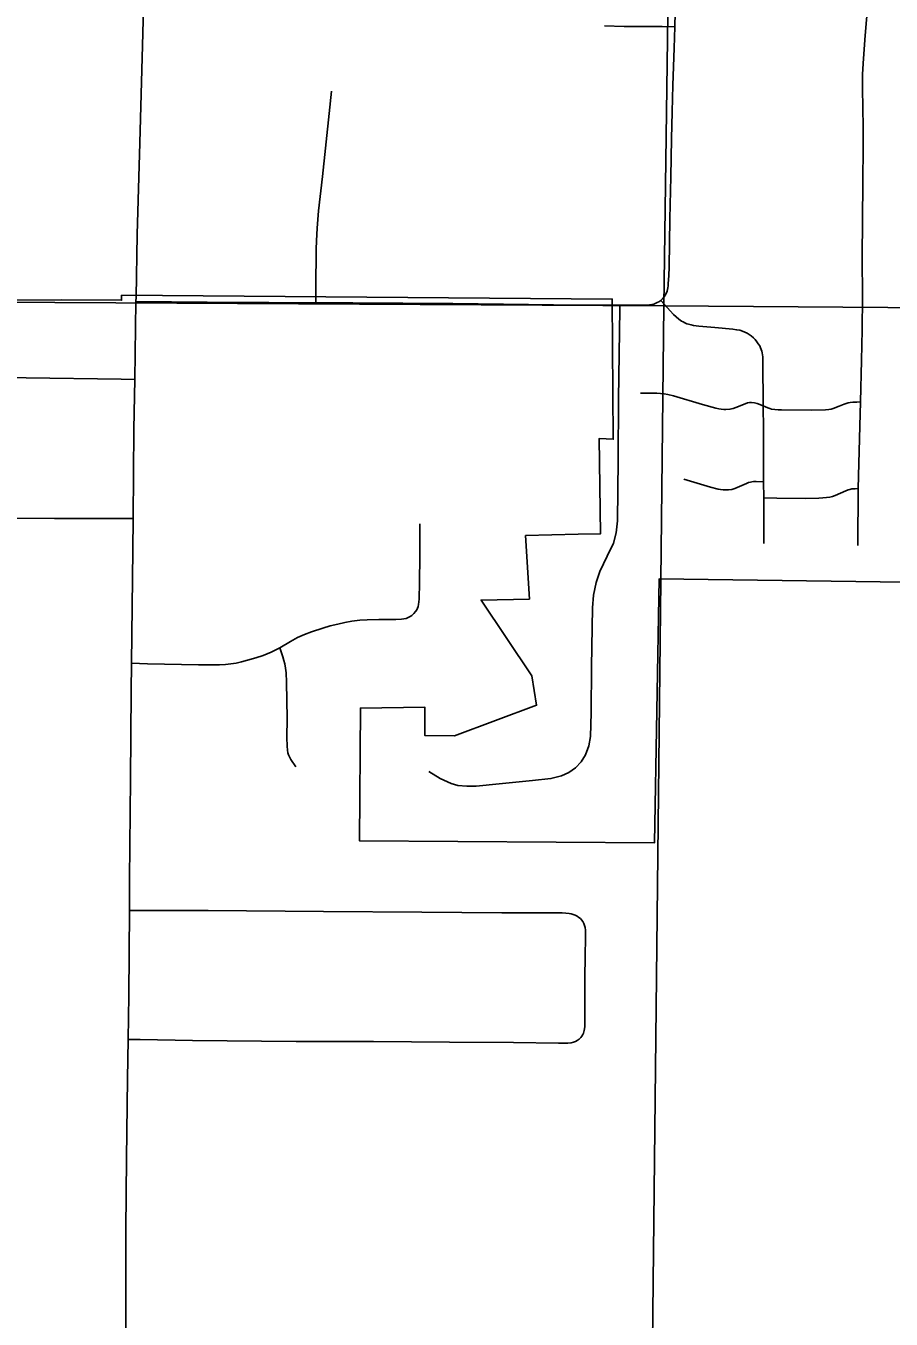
# Model space of a CAD drawing. Extents: x 0 to 34, y 0 to 22.
# Drawn here: x 4.0719 to 4.2769, y 15.0093 to 15.3156 of the extents above; entities that cross this region are included whole.
import ezdxf

# ---------------------------------------------------------------- set-up
doc = ezdxf.new("R2010")
doc.units = 0
for name, color, linetype in [('GM_X_City_Street', 7, 'Continuous'), ('GM_X_Corporation', 7, 'Continuous'), ('GM_X_State_Route', 7, 'Continuous'), ('GM_X_Township_Road', 7, 'Continuous')]:
    doc.layers.add(name, color=color, linetype=linetype)

msp = doc.modelspace()

# ---------------------------------------------------------------- linework, layer by layer
at = {"layer": 'GM_X_City_Street'}
msp.add_line((4.24671, 15.2038), (4.24669, 15.20765), dxfattribs=at)
for points in [[(4.26901, 15.19253), (4.26912, 15.20603), (4.26949, 15.22078), (4.26964, 15.22654), (4.2699, 15.23638), (4.27007, 15.2436), (4.27015, 15.25133), (4.27007, 15.26083), (4.27018, 15.27843), (4.27029, 15.28713), (4.2703, 15.29064), (4.27022, 15.29718), (4.27014, 15.29981), (4.27008, 15.30224), (4.27013, 15.30417), (4.27034, 15.30787), (4.27075, 15.3133), (4.2719, 15.32728)], [(4.22237, 15.25059), (4.22272, 15.25097), (4.22311, 15.25144), (4.22336, 15.25179), (4.22352, 15.25208), (4.22383, 15.25275), (4.22395, 15.25319), (4.22403, 15.25358), (4.22408, 15.25405), (4.22412, 15.25454), (4.22423, 15.2565), (4.22429, 15.25845), (4.22449, 15.26993), (4.22468, 15.27986), (4.22485, 15.28882), (4.22501, 15.29524), (4.22522, 15.30157), (4.2255, 15.31033), (4.22565, 15.31542), (4.22586, 15.32225)], [(4.20903, 15.31559), (4.21369, 15.31547), (4.22268, 15.31543), (4.22565, 15.31542)], [(4.1406, 15.25003), (4.14063, 15.25347), (4.14071, 15.26269), (4.14077, 15.2647), (4.14095, 15.2677), (4.14128, 15.27181), (4.14218, 15.27996), (4.14376, 15.29485), (4.14436, 15.30015)], [(4.16739, 15.13901), (4.17006, 15.13735), (4.17267, 15.13614), (4.1743, 15.13567), (4.17642, 15.13549), (4.17864, 15.13552), (4.18407, 15.13604), (4.19195, 15.13683), (4.19632, 15.13733), (4.19881, 15.13797), (4.20059, 15.13873), (4.20217, 15.13987), (4.2035, 15.1413), (4.20454, 15.14295), (4.20532, 15.14507), (4.20566, 15.14728), (4.20583, 15.15292), (4.20596, 15.1638), (4.20617, 15.17775), (4.20642, 15.1808), (4.20702, 15.18378), (4.20789, 15.18637), (4.2096, 15.18998), (4.2111, 15.19311), (4.21176, 15.19557), (4.21206, 15.19839), (4.21224, 15.21272), (4.21232, 15.22731), (4.21264, 15.24849), (4.21265, 15.24945)], [(4.24661, 15.22559), (4.24654, 15.23615), (4.24652, 15.23675), (4.24651, 15.23724), (4.24646, 15.23771), (4.24636, 15.2382), (4.24626, 15.23858), (4.24613, 15.23897), (4.24599, 15.23934), (4.24576, 15.23979), (4.24543, 15.24033), (4.24511, 15.24081), (4.24467, 15.24135), (4.24427, 15.24173), (4.24377, 15.24218), (4.2433, 15.2425), (4.24276, 15.24283), (4.24221, 15.24309), (4.24172, 15.24331), (4.24103, 15.2435), (4.24031, 15.24365), (4.23939, 15.24378), (4.23517, 15.24418), (4.23137, 15.2445), (4.23012, 15.24466), (4.2295, 15.24478), (4.22894, 15.24493), (4.22853, 15.24507), (4.22807, 15.24526), (4.2276, 15.24548), (4.22726, 15.24569), (4.22662, 15.24614), (4.22598, 15.24667), (4.22536, 15.24727), (4.22237, 15.25059)], [(4.2175, 15.22858), (4.22044, 15.22861), (4.22143, 15.22859), (4.22229, 15.22855), (4.22312, 15.22847), (4.22398, 15.22831), (4.22538, 15.22798), (4.23224, 15.22597), (4.23541, 15.22504), (4.23609, 15.2249), (4.23666, 15.22482), (4.23724, 15.22475), (4.23777, 15.22473), (4.2387, 15.22482), (4.23946, 15.22498), (4.24014, 15.22521), (4.24236, 15.22609), (4.24287, 15.2263), (4.24334, 15.2264), (4.24386, 15.22642), (4.24452, 15.22636), (4.24513, 15.2262), (4.24661, 15.22559)], [(4.24661, 15.22559), (4.24768, 15.22515), (4.24816, 15.22498), (4.24859, 15.22486), (4.24939, 15.22471), (4.25015, 15.22466), (4.25093, 15.22464), (4.25812, 15.22462), (4.26134, 15.2247), (4.26214, 15.22476), (4.26272, 15.22486), (4.26341, 15.22507), (4.26395, 15.22528), (4.26463, 15.22554), (4.2658, 15.22602), (4.26627, 15.22618), (4.26674, 15.22631), (4.26721, 15.22639), (4.26779, 15.22647), (4.26881, 15.22651), (4.26964, 15.22654)], [(4.24669, 15.20765), (4.24666, 15.21128), (4.24664, 15.22008), (4.24661, 15.22559)], [(4.22779, 15.20822), (4.23415, 15.20632), (4.23596, 15.20586), (4.23651, 15.20576), (4.23711, 15.20569), (4.23781, 15.20568), (4.2384, 15.20572), (4.23914, 15.20582), (4.23985, 15.20601), (4.24265, 15.20724), (4.24313, 15.20742), (4.2436, 15.20757), (4.24393, 15.20763), (4.24428, 15.20767), (4.24491, 15.20769), (4.24669, 15.20765)], [(4.24671, 15.2038), (4.24981, 15.20377), (4.25665, 15.20368), (4.2598, 15.20375), (4.26075, 15.20379), (4.26161, 15.20387), (4.26236, 15.20399), (4.26298, 15.20416), (4.26362, 15.20437), (4.26615, 15.20548), (4.26669, 15.20568), (4.26714, 15.20583), (4.26761, 15.20593), (4.26794, 15.20597), (4.26835, 15.20599), (4.26912, 15.20603)], [(4.24677, 15.19298), (4.24673, 15.20132), (4.24671, 15.2038)]]:
    msp.add_lwpolyline(points, dxfattribs=at)
at = {"layer": 'GM_X_Corporation'}
for points in [[(4.22989, 15.74816), (4.22309, 15.24934), (3.70377, 15.25213), (3.70332, 15.74532)], [(4.74242, 15.74864), (4.73217, 15.24548), (4.22309, 15.24934), (4.22989, 15.74816)], [(3.70377, 15.25213), (4.22309, 15.24934), (4.21755, 14.74349), (3.70275, 14.74227), (3.70371, 15.24512)], [(4.22309, 15.24934), (4.73217, 15.24548), (4.72231, 14.74459), (4.71681, 14.74463), (4.22002, 14.74366), (4.21755, 14.74349)]]:
    msp.add_lwpolyline(points, close=True, dxfattribs=at)
msp.add_lwpolyline([(4.34416, 15.18298), (4.22198, 15.18466), (4.22087, 15.12214), (4.15098, 15.12254), (4.15119, 15.15402), (4.16641, 15.15426), (4.16648, 15.14751), (4.17348, 15.14748), (4.1929, 15.15468), (4.19178, 15.16163), (4.17978, 15.17962), (4.19122, 15.17986), (4.1903, 15.19487), (4.20276, 15.19519), (4.20809, 15.19532), (4.20775, 15.21788), (4.21107, 15.21771), (4.21083, 15.25091), (4.09461, 15.2518), (4.09461, 15.25062), (4.08041, 15.25069), (3.97107, 15.25064)], dxfattribs=at)
at = {"layer": 'GM_X_State_Route'}
for points in [[(4.09803, 15.25132), (4.0983, 15.26618), (4.0989, 15.28788), (4.09955, 15.31099), (4.10012, 15.33171), (4.10065, 15.34981)], [(4.09561, 15.03041), (4.09577, 15.04737), (4.09601, 15.0662), (4.09616, 15.07555), (4.09633, 15.08593), (4.09645, 15.1061), (4.09649, 15.11349), (4.09673, 15.13717), (4.09689, 15.15798), (4.09697, 15.16463), (4.09729, 15.19145), (4.09735, 15.1989), (4.09753, 15.22007), (4.09772, 15.23188), (4.09802, 15.25033), (4.09803, 15.25132)], [(4.09518, 14.94432), (4.09544, 14.95925), (4.09548, 14.96924), (4.09563, 15.00604), (4.09559, 15.02742), (4.09561, 15.03041)]]:
    msp.add_lwpolyline(points, dxfattribs=at)
at = {"layer": 'GM_X_Township_Road'}
for points in [[(4.09802, 15.25033), (4.11492, 15.25018), (4.12952, 15.25006), (4.1406, 15.25003)], [(4.1406, 15.25003), (4.14937, 15.25005), (4.17306, 15.24982), (4.18507, 15.2497), (4.19693, 15.24957), (4.20801, 15.24946), (4.21265, 15.24945)], [(4.21265, 15.24945), (4.21693, 15.24943), (4.21772, 15.24945), (4.219, 15.24949), (4.21966, 15.24953), (4.22024, 15.24961), (4.22071, 15.24973), (4.22116, 15.2499), (4.22151, 15.25006), (4.22186, 15.25025), (4.22237, 15.25059)], [(4.03879, 15.23239), (4.05317, 15.23233), (4.07204, 15.23225), (4.09449, 15.23193), (4.09772, 15.23188)], [(4.06726, 15.19898), (4.07871, 15.19894), (4.09735, 15.1989)], [(4.13213, 15.1683), (4.13459, 15.16982), (4.13628, 15.17073), (4.13792, 15.17147), (4.13957, 15.17208), (4.14228, 15.17298), (4.144, 15.17348), (4.14585, 15.17393), (4.14746, 15.17428), (4.14918, 15.17459), (4.15108, 15.17481), (4.15275, 15.17494), (4.15555, 15.17504), (4.15959, 15.17502), (4.16091, 15.17508), (4.16145, 15.17514), (4.162, 15.17527), (4.1625, 15.17545), (4.16297, 15.1757), (4.16338, 15.17599), (4.16386, 15.17642), (4.16426, 15.17689), (4.16455, 15.17733), (4.16474, 15.1777), (4.16486, 15.17809), (4.16498, 15.17858), (4.16506, 15.17916), (4.16511, 15.17979), (4.16522, 15.1838), (4.16526, 15.19002), (4.16526, 15.19768)], [(4.09697, 15.16463), (4.10076, 15.16454), (4.11285, 15.16425), (4.1178, 15.16423), (4.11919, 15.16431), (4.12051, 15.16448), (4.12175, 15.16468), (4.12298, 15.16497), (4.12446, 15.16534), (4.12641, 15.1659), (4.12813, 15.16648), (4.13007, 15.16727), (4.13213, 15.1683)], [(4.13592, 15.14009), (4.13468, 15.14186), (4.13435, 15.14244), (4.13414, 15.14297), (4.13398, 15.14346), (4.1339, 15.14404), (4.13382, 15.14499), (4.13377, 15.14708), (4.13382, 15.15152), (4.13371, 15.16015), (4.13361, 15.16234), (4.13348, 15.16345), (4.13328, 15.16448), (4.13307, 15.16526), (4.13278, 15.1662), (4.13213, 15.1683)], [(4.09616, 15.07555), (4.09898, 15.0755), (4.11141, 15.07528), (4.13593, 15.07508), (4.15425, 15.07507), (4.17225, 15.07492), (4.18746, 15.07478), (4.19808, 15.07462), (4.2003, 15.07466), (4.20109, 15.07475), (4.2017, 15.07487), (4.20216, 15.07505), (4.20256, 15.07528), (4.203, 15.07561), (4.20338, 15.07598), (4.20366, 15.07631), (4.20389, 15.07668), (4.20405, 15.07705), (4.20422, 15.07762), (4.20428, 15.07806), (4.20432, 15.07861), (4.20432, 15.081), (4.20433, 15.08544), (4.20438, 15.09008), (4.20438, 15.0907), (4.20439, 15.09473), (4.20448, 15.10026), (4.2045, 15.10092), (4.20448, 15.10143), (4.2044, 15.10205), (4.20429, 15.1025), (4.20411, 15.10299), (4.20387, 15.10345), (4.20353, 15.1039), (4.20328, 15.10415), (4.20294, 15.10443), (4.2025, 15.10471), (4.20203, 15.10495), (4.20157, 15.10512), (4.20108, 15.10526), (4.2006, 15.10535), (4.19981, 15.10546), (4.19899, 15.10549), (4.18471, 15.1055), (4.16574, 15.10565), (4.14246, 15.10587), (4.11515, 15.10611), (4.10088, 15.10611), (4.09645, 15.1061)]]:
    msp.add_lwpolyline(points, dxfattribs=at)

doc.saveas('drawing.dxf')
